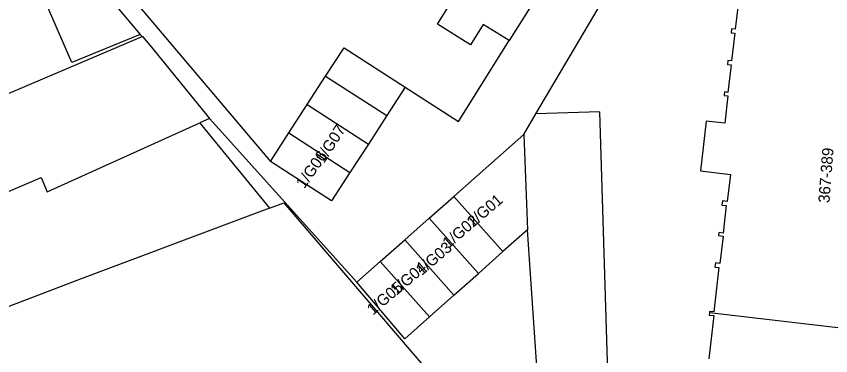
# Model space of a CAD drawing. Extents: x 160861 to 161308, y 384024 to 384878.
# Drawn here: x 161137.9 to 161210.2, y 384335 to 384365.1 of the extents above; entities that cross this region are included whole.
import ezdxf

# ---------------------------------------------------------------- set-up
doc = ezdxf.new("R2010")
doc.units = 0
for name, color, linetype in [('IMGEO_Pand', 7, 'Continuous'), ('IMGEO_Pand_nummerreeks', 7, 'Continuous'), ('IMGEO_Voetpad_open', 7, 'Continuous')]:
    doc.layers.add(name, color=color, linetype=linetype)

msp = doc.modelspace()

# ---------------------------------------------------------------- linework, layer by layer
at = {"layer": 'IMGEO_Pand'}
for points in [[(161187.358, 384372.015), (161184.709, 384367.775), (161181.697, 384362.955)], [(161181.697, 384362.955), (161179.376, 384364.381), (161178.276, 384362.591), (161175.322, 384364.407), (161177.368, 384367.737), (161174.52, 384369.487), (161172.472, 384366.154), (161170.177, 384367.564)], [(161148.95, 384363.508), (161142.882, 384361.001), (161140.6, 384366.267), (161144.963, 384368.273)], [(161144.963, 384368.273), (161148.95, 384363.508)], [(161202.185, 384367.637), (161201.759, 384363.967), (161201.425, 384364.006), (161201.385, 384363.658), (161201.719, 384363.62), (161201.434, 384361.168), (161201.105, 384361.206), (161201.063, 384360.845), (161201.381, 384360.808), (161201.097, 384358.362), (161200.801, 384358.396), (161200.766, 384358.088), (161201.101, 384358.049), (161200.819, 384355.622), (161199.178, 384355.812), (161198.662, 384351.376), (161201.322, 384351.067), (161201.043, 384348.666), (161200.622, 384348.715), (161200.579, 384348.349), (161200.961, 384348.304), (161200.677, 384345.863), (161200.308, 384345.906), (161200.276, 384345.632), (161200.672, 384345.586), (161200.39, 384343.164), (161199.999, 384343.21), (161199.957, 384342.846), (161200.303, 384342.805), (161199.844, 384338.856), (161199.478, 384338.899), (161199.466, 384338.8)], [(161130.449, 384355.35), (161137.118, 384358.195), (161149.119, 384363.315)], [(161149.119, 384363.315), (161149.15, 384363.328), (161149.787, 384362.55), (161155.109, 384356.045)], [(161165.406, 384359.805), (161167.04, 384362.331), (161172.461, 384358.825)], [(161163.772, 384357.278), (161165.406, 384359.805)], [(161165.406, 384359.805), (161170.828, 384356.299)], [(161172.461, 384358.825), (161170.828, 384356.299)], [(161162.139, 384354.752), (161163.772, 384357.278)], [(161163.772, 384357.278), (161169.194, 384353.772)], [(161183.004, 384354.629), (161184.071, 384356.465)], [(161187.744, 384328.443), (161188.742, 384328.511), (161190.59, 384328.638), (161189.735, 384356.643), (161184.071, 384356.465)], [(161155.109, 384356.045), (161154.245, 384355.654)], [(161170.828, 384356.299), (161169.194, 384353.772)], [(161125.225, 384344.414), (161140.168, 384350.79), (161140.691, 384349.519), (161154.245, 384355.654)], [(161154.245, 384355.654), (161154.427, 384355.432), (161160.436, 384348.067)], [(161160.505, 384352.226), (161162.139, 384354.752)], [(161162.139, 384354.752), (161167.56, 384351.246)], [(161176.786, 384349.119), (161183.004, 384354.629)], [(161183.004, 384354.629), (161183.32, 384346.153)], [(161169.194, 384353.772), (161167.56, 384351.246)], [(161167.56, 384351.246), (161165.927, 384348.72), (161160.505, 384352.226)], [(161160.436, 384348.067), (161161.693, 384348.538), (161173.878, 384334.3), (161173.085, 384333.395), (161158.754, 384332.896), (161150.199, 384332.38), (161146.843, 384333.693), (161136.28, 384329.511), (161133.903, 384328.57)], [(161174.607, 384347.188), (161176.786, 384349.119)], [(161181.144, 384344.218), (161176.786, 384349.119)], [(161160.436, 384348.067), (161158.044, 384347.171), (161143.695, 384341.799), (161128.456, 384335.969)], [(161172.428, 384345.257), (161174.607, 384347.188)], [(161178.968, 384342.283), (161174.607, 384347.188)], [(161183.32, 384346.153), (161181.144, 384344.218)], [(161184.31, 384331.83), (161183.32, 384346.153)], [(161170.249, 384343.326), (161172.428, 384345.257)], [(161172.428, 384345.257), (161176.792, 384340.349)], [(161178.968, 384342.283), (161181.144, 384344.218)], [(161168.177, 384341.49), (161170.249, 384343.326)], [(161170.249, 384343.326), (161174.616, 384338.414)], [(161176.792, 384340.349), (161178.968, 384342.283)], [(161174.616, 384338.414), (161172.44, 384336.479), (161168.177, 384341.49)], [(161174.616, 384338.414), (161176.792, 384340.349)], [(161199.466, 384338.8), (161199.441, 384338.581), (161199.851, 384338.533), (161199.404, 384334.684)], [(161199.466, 384338.8), (161212.625, 384337.271)]]:
    msp.add_lwpolyline(points, dxfattribs=at)
at = {"layer": 'IMGEO_Voetpad_open'}
for points in [[(161184.071, 384356.465), (161193.025, 384371.653)], [(161147.12, 384368.101), (161160.505, 384352.226)], [(161149.119, 384363.315), (161148.95, 384363.508)], [(161172.461, 384358.825), (161177.201, 384355.76), (161181.697, 384362.955)], [(161155.109, 384356.045), (161168.177, 384341.49)]]:
    msp.add_lwpolyline(points, dxfattribs=at)

# ---------------------------------------------------------------- texts
at = {"layer": 'IMGEO_Pand_nummerreeks'}
for s, rotation, p in [('1/G07', 57.09726, (161165.245, 384352.003)), ('1/G06', 54.717, (161163.505, 384349.749)), ('367-389', 85.58138, (161210.115, 384348.509)), ('1/G01', 40.57944, (161178.455, 384346.288)), ('1/G02', 40.57944, (161176.304, 384344.446)), ('1/G03', 40.57944, (161173.935, 384342.047)), ('1/G04', 40.57944, (161171.692, 384340.28)), ('1/G05', 40.57944, (161169.591, 384338.514))]:
    msp.add_text(s, height=1, rotation=rotation, dxfattribs=at).set_placement(p)

doc.saveas('drawing.dxf')
